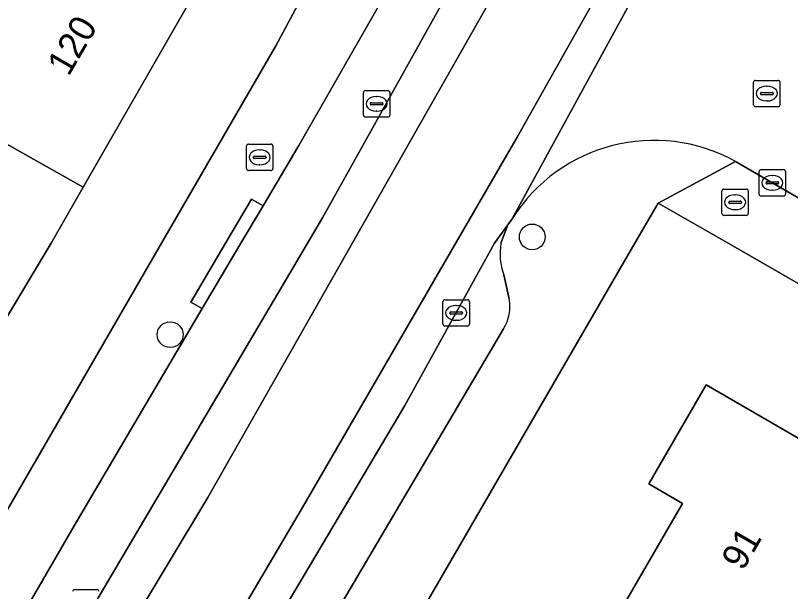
# Model space of a CAD drawing. Extents: x 160349 to 161355, y 381727 to 382854.
# Drawn here: x 160805.7 to 160835.05, y 382236.81 to 382258.63 of the extents above; entities that cross this region are included whole.
import ezdxf

# ---------------------------------------------------------------- set-up
doc = ezdxf.new("R2010")
doc.units = 0
for name, color, linetype in [('IMGEO_Boom', 7, 'Continuous'), ('IMGEO_Brandkraan', 7, 'Continuous'), ('IMGEO_Erf', 7, 'Continuous'), ('IMGEO_Kolk', 7, 'Continuous'), ('IMGEO_Pand', 7, 'Continuous'), ('IMGEO_Pand_nummerreeks', 7, 'Continuous'), ('IMGEO_Parkeervlak_open', 7, 'Continuous'), ('IMGEO_Rijbaan_lokaal_gesloten', 7, 'Continuous'), ('IMGEO_Rijbaan_lokaal_open', 7, 'Continuous'), ('IMGEO_Rioolput', 7, 'Continuous'), ('IMGEO_Voetpad_open', 7, 'Continuous')]:
    doc.layers.add(name, color=color, linetype=linetype)

msp = doc.modelspace()

# ---------------------------------------------------------------- linework, layer by layer
at = {"layer": 'IMGEO_Boom'}
for centre in [(160825.272, 382250.241), (160811.559, 382246.539)]:
    msp.add_circle(centre, 0.489, dxfattribs=at)
at = {"layer": 'IMGEO_Brandkraan'}
for p, q in [((160814.524, 382253.759), (160815.376, 382253.759)), ((160814.449, 382252.833), (160814.449, 382253.685)), ((160814.937, 382253.539), (160814.962, 382253.539)), ((160815.45, 382253.685), (160815.45, 382252.833)), ((160814.708, 382253.253), (160814.708, 382253.265)), ((160815.146, 382253.216), (160814.748, 382253.216)), ((160814.751, 382253.302), (160815.149, 382253.302)), ((160815.192, 382253.265), (160815.192, 382253.253)), ((160814.96, 382252.979), (160814.935, 382252.979)), ((160815.376, 382252.759), (160814.524, 382252.759)), ((160832.528, 382252.055), (160833.38, 382252.055)), ((160832.453, 382251.129), (160832.453, 382251.981)), ((160832.941, 382251.835), (160832.966, 382251.835)), ((160833.454, 382251.981), (160833.454, 382251.129)), ((160832.712, 382251.549), (160832.712, 382251.561)), ((160833.15, 382251.512), (160832.752, 382251.512)), ((160832.755, 382251.598), (160833.153, 382251.598)), ((160833.196, 382251.561), (160833.196, 382251.549)), ((160832.964, 382251.275), (160832.939, 382251.275)), ((160833.38, 382251.055), (160832.528, 382251.055))]:
    msp.add_line(p, q, dxfattribs=at)
for points in [[(160814.524, 382253.759), (160815.376, 382253.759)], [(160814.449, 382252.833), (160814.449, 382253.685)], [(160815.45, 382253.685), (160815.45, 382252.833)], [(160815.376, 382252.759), (160814.524, 382252.759)], [(160832.528, 382252.055), (160833.38, 382252.055)], [(160832.453, 382251.129), (160832.453, 382251.981)], [(160833.454, 382251.981), (160833.454, 382251.129)], [(160833.38, 382251.055), (160832.528, 382251.055)]]:
    msp.add_lwpolyline(points, dxfattribs=at)
for centre, radius, start, end in [((160814.526, 382253.683), 0.0765, 91.552, 178.448), ((160814.526, 382253.683), 0.0765, 91.552, 178.448), ((160815.374, 382253.683), 0.0765, 1.552, 88.448), ((160815.374, 382253.683), 0.0765, 1.552, 88.448), ((160814.748, 382253.262), 0.0403, 85.8775, 175.7526), ((160814.745, 382253.252), 0.0366, 178.938, 274.7102), ((160815.149, 382253.259), 0.043, 264.8664, 352.4533), ((160815.153, 382253.264), 0.0386, 1.7309, 96.639), ((160814.526, 382252.835), 0.0765, 181.552, 268.448), ((160814.526, 382252.835), 0.0765, 181.552, 268.448), ((160815.374, 382252.835), 0.0765, 271.552, 358.448), ((160815.374, 382252.835), 0.0765, 271.552, 358.448), ((160832.53, 382251.979), 0.0765, 91.552, 178.448), ((160832.53, 382251.979), 0.0765, 91.552, 178.448), ((160833.378, 382251.979), 0.0765, 1.552, 88.448), ((160833.378, 382251.979), 0.0765, 1.552, 88.448), ((160832.752, 382251.558), 0.0403, 85.8775, 175.7526), ((160832.749, 382251.548), 0.0366, 178.938, 274.7102), ((160833.153, 382251.555), 0.043, 264.8664, 352.4533), ((160833.157, 382251.56), 0.0386, 1.7309, 96.639), ((160832.53, 382251.131), 0.0765, 181.552, 268.448), ((160832.53, 382251.131), 0.0765, 181.552, 268.448), ((160833.378, 382251.131), 0.0765, 271.552, 358.448), ((160833.378, 382251.131), 0.0765, 271.552, 358.448)]:
    msp.add_arc(centre, radius, start, end, dxfattribs=at)
for centre, major_axis, ratio, start_param, end_param in [((160814.936, 382253.259), (-0.387, 0.002), 0.722429, 4.712389, 7.853982), ((160814.961, 382253.259), (-0.39, 0.002), 0.717154, 1.570796, 4.712389), ((160832.94, 382251.555), (-0.387, 0.002), 0.722429, 4.712389, 7.853982), ((160832.965, 382251.555), (-0.39, 0.002), 0.717154, 1.570796, 4.712389)]:
    msp.add_ellipse(centre, major_axis=major_axis, ratio=ratio, start_param=start_param, end_param=end_param, dxfattribs=at)
at = {"layer": 'IMGEO_Erf'}
for points in [[(160772.407, 382184.113), (160794.573, 382221.181), (160811.234, 382250), (160815.558, 382257.479), (160828.746, 382282.08)], [(160812.852, 382260.124), (160808.268, 382252.126), (160807.561, 382250.892), (160807.05, 382250), (160805.262, 382247.012), (160804.93, 382246.459), (160802.064, 382241.667), (160799.285, 382237.023), (160796.448, 382232.281), (160793.463, 382227.292), (160790.872, 382222.961), (160788.171, 382218.448), (160785.436, 382213.876), (160781.915, 382207.991), (160781.273, 382206.918)], [(160933.344, 382182.327), (160924.218, 382191.389), (160906.426, 382206.128), (160902.418, 382205.455), (160886.177, 382214.66), (160875.171, 382221.124), (160873.887, 382226.28), (160832.686, 382250), (160830.042, 382251.522), (160829.161, 382250), (160786.376, 382176.128), (160847.679, 382140.543), (160850.05, 382144.635)], [(160835.791, 382228.221), (160833.682, 382224.566), (160832.522, 382222.555), (160834.328, 382221.509), (160832.595, 382218.516), (160829.536, 382213.233), (160824.232, 382216.304), (160822.024, 382217.583), (160817.697, 382220.088), (160819.982, 382224.036), (160821.218, 382223.321), (160823.697, 382227.602), (160828.195, 382235.372), (160830.96, 382240.147), (160829.689, 382240.883), (160831.863, 382244.638), (160841.256, 382239.2)]]:
    msp.add_lwpolyline(points, dxfattribs=at)
at = {"layer": 'IMGEO_Kolk'}
for p, q in [((160818.878, 382254.859), (160818.878, 382255.711)), ((160818.953, 382255.785), (160819.805, 382255.785)), ((160819.366, 382255.565), (160819.391, 382255.565)), ((160819.879, 382255.711), (160819.879, 382254.859)), ((160819.137, 382255.279), (160819.137, 382255.291)), ((160819.575, 382255.242), (160819.177, 382255.242)), ((160819.18, 382255.328), (160819.578, 382255.328)), ((160819.621, 382255.291), (160819.621, 382255.279)), ((160819.389, 382255.005), (160819.364, 382255.005)), ((160819.805, 382254.785), (160818.953, 382254.785)), ((160833.865, 382251.866), (160833.865, 382252.718)), ((160833.94, 382252.792), (160834.792, 382252.792)), ((160834.866, 382252.718), (160834.866, 382251.866)), ((160834.124, 382252.286), (160834.124, 382252.298)), ((160834.167, 382252.335), (160834.565, 382252.335)), ((160834.353, 382252.572), (160834.378, 382252.572)), ((160834.608, 382252.298), (160834.608, 382252.286)), ((160834.562, 382252.249), (160834.164, 382252.249)), ((160834.376, 382252.012), (160834.351, 382252.012)), ((160834.792, 382251.792), (160833.94, 382251.792)), ((160821.891, 382246.937), (160821.891, 382247.789)), ((160821.966, 382247.863), (160822.818, 382247.863)), ((160822.379, 382247.643), (160822.404, 382247.643)), ((160822.892, 382247.789), (160822.892, 382246.937)), ((160822.15, 382247.357), (160822.15, 382247.369)), ((160822.588, 382247.32), (160822.19, 382247.32)), ((160822.193, 382247.406), (160822.591, 382247.406)), ((160822.634, 382247.369), (160822.634, 382247.357)), ((160822.402, 382247.083), (160822.377, 382247.083)), ((160822.818, 382246.863), (160821.966, 382246.863)), ((160807.94, 382236.881), (160808.792, 382236.881))]:
    msp.add_line(p, q, dxfattribs=at)
for points in [[(160818.878, 382254.859), (160818.878, 382255.711)], [(160818.953, 382255.785), (160819.805, 382255.785)], [(160819.879, 382255.711), (160819.879, 382254.859)], [(160819.805, 382254.785), (160818.953, 382254.785)], [(160833.865, 382251.866), (160833.865, 382252.718)], [(160833.94, 382252.792), (160834.792, 382252.792)], [(160834.866, 382252.718), (160834.866, 382251.866)], [(160834.792, 382251.792), (160833.94, 382251.792)], [(160821.891, 382246.937), (160821.891, 382247.789)], [(160821.966, 382247.863), (160822.818, 382247.863)], [(160822.892, 382247.789), (160822.892, 382246.937)], [(160822.818, 382246.863), (160821.966, 382246.863)], [(160807.94, 382236.881), (160808.792, 382236.881)]]:
    msp.add_lwpolyline(points, dxfattribs=at)
for centre, radius, start, end in [((160818.955, 382255.709), 0.0765, 91.552, 178.448), ((160818.955, 382255.709), 0.0765, 91.552, 178.448), ((160819.803, 382255.709), 0.0765, 1.552, 88.448), ((160819.803, 382255.709), 0.0765, 1.552, 88.448), ((160819.177, 382255.288), 0.0403, 85.8775, 175.7526), ((160819.174, 382255.278), 0.0366, 178.938, 274.7102), ((160819.578, 382255.285), 0.043, 264.8664, 352.4533), ((160819.582, 382255.29), 0.0386, 1.7309, 96.639), ((160818.955, 382254.861), 0.0765, 181.552, 268.448), ((160818.955, 382254.861), 0.0765, 181.552, 268.448), ((160819.803, 382254.861), 0.0765, 271.552, 358.448), ((160819.803, 382254.861), 0.0765, 271.552, 358.448), ((160833.942, 382252.716), 0.0765, 91.552, 178.448), ((160833.942, 382252.716), 0.0765, 91.552, 178.448), ((160834.79, 382252.716), 0.0765, 1.552, 88.448), ((160834.79, 382252.716), 0.0765, 1.552, 88.448), ((160834.164, 382252.295), 0.0403, 85.8775, 175.7526), ((160834.569, 382252.297), 0.0386, 1.7309, 96.639), ((160834.161, 382252.285), 0.0366, 178.938, 274.7102), ((160834.565, 382252.292), 0.043, 264.8664, 352.4533), ((160833.942, 382251.868), 0.0765, 181.552, 268.448), ((160833.942, 382251.868), 0.0765, 181.552, 268.448), ((160834.79, 382251.868), 0.0765, 271.552, 358.448), ((160834.79, 382251.868), 0.0765, 271.552, 358.448), ((160821.968, 382247.787), 0.0765, 91.552, 178.448), ((160821.968, 382247.787), 0.0765, 91.552, 178.448), ((160822.816, 382247.787), 0.0765, 1.552, 88.448), ((160822.816, 382247.787), 0.0765, 1.552, 88.448), ((160822.19, 382247.366), 0.0403, 85.8775, 175.7526), ((160822.187, 382247.356), 0.0366, 178.938, 274.7102), ((160822.591, 382247.363), 0.043, 264.8664, 352.4533), ((160822.595, 382247.368), 0.0386, 1.7309, 96.639), ((160821.968, 382246.939), 0.0765, 181.552, 268.448), ((160821.968, 382246.939), 0.0765, 181.552, 268.448), ((160822.816, 382246.939), 0.0765, 271.552, 358.448), ((160822.816, 382246.939), 0.0765, 271.552, 358.448), ((160807.942, 382236.805), 0.0765, 91.552, 178.448), ((160807.942, 382236.805), 0.0765, 91.552, 178.448), ((160808.79, 382236.805), 0.0765, 1.552, 88.448), ((160808.79, 382236.805), 0.0765, 1.552, 88.448)]:
    msp.add_arc(centre, radius, start, end, dxfattribs=at)
for centre, major_axis, ratio, start_param, end_param in [((160819.365, 382255.285), (-0.387, 0.002), 0.722429, 4.712389, 7.853982), ((160819.39, 382255.285), (-0.39, 0.002), 0.717154, 1.570796, 4.712389), ((160834.352, 382252.292), (-0.387, 0.002), 0.722429, 4.712389, 7.853982), ((160834.377, 382252.292), (-0.39, 0.002), 0.717154, 1.570796, 4.712389), ((160822.378, 382247.363), (-0.387, 0.002), 0.722429, 4.712389, 7.853982), ((160822.403, 382247.363), (-0.39, 0.002), 0.717154, 1.570796, 4.712389)]:
    msp.add_ellipse(centre, major_axis=major_axis, ratio=ratio, start_param=start_param, end_param=end_param, dxfattribs=at)
at = {"layer": 'IMGEO_Pand'}
for points in [[(160798.82, 382257.443), (160796.186, 382259.019), (160796.093, 382258.863), (160791.968, 382261.147), (160791.47, 382260.265), (160786.388, 382263.114), (160787.765, 382265.504), (160782.2, 382268.389), (160777.45, 382260.733), (160794.418, 382252.416), (160794.68, 382252.259), (160796.617, 382251.1), (160796.718, 382251.27), (160797.346, 382250.895), (160798.876, 382250), (160804.93, 382246.459), (160805.262, 382247.012), (160807.05, 382250), (160807.561, 382250.892), (160808.268, 382252.126)], [(160808.268, 382252.126), (160812.852, 382260.124), (160804.476, 382264.541), (160803.356, 382265.025), (160798.82, 382257.443)], [(160828.195, 382235.372), (160839.514, 382228.82), (160848.015, 382223.899), (160851.554, 382229.938), (160848.136, 382231.915), (160845.493, 382227.348), (160842.227, 382229.238), (160842.681, 382230.022), (160837.635, 382232.944), (160841.256, 382239.2), (160831.863, 382244.638), (160829.689, 382240.883), (160830.96, 382240.147)]]:
    msp.add_lwpolyline(points, close=True, dxfattribs=at)
at = {"layer": 'IMGEO_Parkeervlak_open'}
for points in [[(160781.786, 382191.466), (160786.323, 382199.028), (160798.28, 382218.963), (160805.521, 382230.961), (160817.325, 382250.962), (160826.186, 382266.882), (160838.167, 382290.047), (160842.376, 382298.812)], [(160839.013, 382296.685), (160829.617, 382277.989), (160823.877, 382267.074), (160820.834, 382261.421), (160816.429, 382253.709), (160815.075, 382251.417), (160814.238, 382250), (160812.776, 382247.525), (160807.918, 382239.299), (160796.693, 382219.912), (160784.85, 382200.156), (160781.859, 382195.236), (160781.646, 382194.422), (160781.963, 382193.031)], [(160824.088, 382250), (160824.345, 382250.697), (160823.843, 382250), (160820.447, 382243.859), (160806.44, 382220.243), (160808.01, 382219.333), (160808.563, 382220.384), (160816.635, 382233.947), (160824.181, 382246.765)], [(160824.393, 382247.894), (160824.197, 382248.81)]]:
    msp.add_lwpolyline(points, dxfattribs=at)
for centre, radius, start, end in [((160826.246, 382249.598), 2.195, 169.4378, 201.0292), ((160822.934, 382247.584), 1.492, 326.7157, 12.0144)]:
    msp.add_arc(centre, radius, start, end, dxfattribs=at)
at = {"layer": 'IMGEO_Rijbaan_lokaal_gesloten'}
for points in [[(160870.039, 382363.675), (160863.441, 382345.553), (160862.813, 382344.017), (160858.578, 382333.835), (160856.293, 382328.731), (160854.763, 382325.314), (160854.74, 382325.262), (160850.03, 382314.742), (160844.333, 382302.883), (160842.376, 382298.812), (160838.167, 382290.047), (160826.186, 382266.882), (160817.325, 382250.962), (160805.521, 382230.961), (160798.28, 382218.963), (160786.323, 382199.028)], [(160798.503, 382206.859), (160798.962, 382207.633), (160800.434, 382210.12), (160801.83, 382212.468), (160804.931, 382217.699), (160806.44, 382220.243), (160820.447, 382243.859), (160823.843, 382250), (160824.345, 382250.697), (160824.515, 382250.932), (160833.193, 382266.844), (160846.051, 382292.081), (160846.152, 382292.278), (160846.237, 382292.445), (160848.99, 382298.282), (160849.068, 382298.447), (160856.008, 382313.16), (160856.147, 382313.455), (160858.959, 382319.416), (160859.359, 382320.315), (160867.708, 382339.101), (160867.955, 382339.717), (160869.629, 382343.884), (160875.162, 382358.523)], [(160792.985, 382200.423), (160805.748, 382221.628), (160816.567, 382239.989), (160824.699, 382254.022), (160830.666, 382264.645), (160835.649, 382274.12), (160839.879, 382282.612), (160846.567, 382296.087), (160853.059, 382309.759), (160859.092, 382322.809), (160864.338, 382334.874), (160869.059, 382345.759), (160870.928, 382350.579), (160873.42, 382357.694)], [(160873.42, 382357.694), (160870.928, 382350.579), (160869.059, 382345.759), (160864.338, 382334.874), (160859.092, 382322.809), (160853.059, 382309.759), (160846.567, 382296.087), (160839.879, 382282.612), (160835.649, 382274.12), (160830.666, 382264.645), (160824.699, 382254.022), (160816.567, 382239.989), (160805.748, 382221.628), (160792.985, 382200.423)], [(160784.239, 382192.537), (160812.989, 382240.37), (160826.989, 382265.037), (160837.239, 382284.953), (160845.281, 382301.287), (160850.947, 382313.328), (160862.656, 382339.12), (160868.864, 382355.162)], [(160868.864, 382355.162), (160862.656, 382339.12), (160850.947, 382313.328), (160845.281, 382301.287), (160837.239, 382284.953), (160826.989, 382265.037), (160812.989, 382240.37), (160784.239, 382192.537)]]:
    msp.add_lwpolyline(points, dxfattribs=at)
at = {"layer": 'IMGEO_Rijbaan_lokaal_open'}
for points in [[(160833.193, 382266.844), (160824.515, 382250.932)], [(160832.971, 382253.102), (160838.306, 382250), (160850.705, 382242.784), (160873.786, 382229.84), (160876.04, 382228.287), (160893.217, 382217.532), (160906.233, 382209.415), (160906.732, 382209.104)]]:
    msp.add_lwpolyline(points, dxfattribs=at)
msp.add_arc((160829.887, 382247.559), 6.343, 60.9097, 147.876, dxfattribs=at)
at = {"layer": 'IMGEO_Rioolput'}
for p, q in [((160833.729, 382256.175), (160834.581, 382256.175)), ((160833.654, 382255.249), (160833.654, 382256.101)), ((160834.142, 382255.955), (160834.167, 382255.955)), ((160834.655, 382256.101), (160834.655, 382255.249)), ((160833.913, 382255.669), (160833.913, 382255.681)), ((160834.351, 382255.632), (160833.953, 382255.632)), ((160833.956, 382255.718), (160834.354, 382255.718)), ((160834.397, 382255.681), (160834.397, 382255.669)), ((160834.165, 382255.395), (160834.14, 382255.395)), ((160834.581, 382255.175), (160833.729, 382255.175))]:
    msp.add_line(p, q, dxfattribs=at)
for points in [[(160833.729, 382256.175), (160834.581, 382256.175)], [(160833.654, 382255.249), (160833.654, 382256.101)], [(160834.655, 382256.101), (160834.655, 382255.249)], [(160834.581, 382255.175), (160833.729, 382255.175)]]:
    msp.add_lwpolyline(points, dxfattribs=at)
for centre, radius, start, end in [((160833.731, 382256.099), 0.0765, 91.552, 178.448), ((160833.731, 382256.099), 0.0765, 91.552, 178.448), ((160834.579, 382256.099), 0.0765, 1.552, 88.448), ((160834.579, 382256.099), 0.0765, 1.552, 88.448), ((160833.953, 382255.678), 0.0403, 85.8775, 175.7526), ((160833.95, 382255.668), 0.0366, 178.938, 274.7102), ((160834.354, 382255.675), 0.043, 264.8664, 352.4533), ((160834.358, 382255.68), 0.0386, 1.7309, 96.639), ((160833.731, 382255.251), 0.0765, 181.552, 268.448), ((160833.731, 382255.251), 0.0765, 181.552, 268.448), ((160834.579, 382255.251), 0.0765, 271.552, 358.448), ((160834.579, 382255.251), 0.0765, 271.552, 358.448)]:
    msp.add_arc(centre, radius, start, end, dxfattribs=at)
for centre, major_axis, ratio, start_param, end_param in [((160834.141, 382255.675), (-0.387, 0.002), 0.722429, 4.712389, 7.853982), ((160834.166, 382255.675), (-0.39, 0.002), 0.717154, 1.570796, 4.712389)]:
    msp.add_ellipse(centre, major_axis=major_axis, ratio=ratio, start_param=start_param, end_param=end_param, dxfattribs=at)
at = {"layer": 'IMGEO_Voetpad_open'}
for points in [[(160843.818, 382306.679), (160846.821, 382312.974), (160844.409, 382314.087), (160840.283, 382305.069), (160838.339, 382300.821), (160828.746, 382282.08), (160815.558, 382257.479), (160811.234, 382250), (160794.573, 382221.181), (160772.407, 382184.113), (160770.967, 382181.708)], [(160781.963, 382193.031), (160781.646, 382194.422), (160781.859, 382195.236), (160784.85, 382200.156), (160796.693, 382219.912), (160807.918, 382239.299), (160812.776, 382247.525), (160812.345, 382247.775), (160813.659, 382250), (160814.643, 382251.667), (160815.075, 382251.417), (160816.429, 382253.709), (160820.834, 382261.421), (160823.877, 382267.074), (160829.617, 382277.989), (160839.013, 382296.685)], [(160829.161, 382250), (160830.042, 382251.522), (160832.971, 382253.102)], [(160838.306, 382250), (160832.971, 382253.102), (160830.042, 382251.522), (160832.686, 382250), (160873.887, 382226.28), (160875.171, 382221.124), (160886.177, 382214.66), (160902.418, 382205.455), (160906.426, 382206.128), (160924.218, 382191.389), (160933.344, 382182.327), (160934.85, 382180.831), (160937.123, 382178.574), (160939.069, 382176.38)], [(160824.515, 382250.932), (160824.345, 382250.697), (160824.088, 382250)], [(160785.65, 382171.897), (160786.376, 382176.128), (160829.161, 382250)], [(160824.197, 382248.81), (160824.393, 382247.894)], [(160824.181, 382246.765), (160816.635, 382233.947), (160808.563, 382220.384), (160808.01, 382219.333), (160806.44, 382220.243), (160804.931, 382217.699), (160805.361, 382217.445), (160802.26, 382212.214), (160801.83, 382212.468), (160800.434, 382210.12), (160800.864, 382209.866), (160798.933, 382206.605), (160798.713, 382206.735), (160798.729, 382206.085), (160799.013, 382204.786)]]:
    msp.add_lwpolyline(points, dxfattribs=at)
msp.add_lwpolyline([(160812.776, 382247.525), (160814.238, 382250), (160815.075, 382251.417), (160814.643, 382251.667), (160813.659, 382250), (160812.345, 382247.775)], close=True, dxfattribs=at)
for centre, radius, start, end in [((160829.887, 382247.559), 6.343, 60.9097, 147.876), ((160826.246, 382249.598), 2.195, 169.4378, 201.0292), ((160822.934, 382247.584), 1.492, 326.7157, 12.0144)]:
    msp.add_arc(centre, radius, start, end, dxfattribs=at)

# ---------------------------------------------------------------- texts
at = {"layer": 'IMGEO_Pand_nummerreeks'}
for s, rotation, p in [('120', 59.8527, (160807.713, 382256.294)), ('91', 59.9298, (160833.249, 382237.553))]:
    msp.add_text(s, height=1, rotation=rotation, dxfattribs=at).set_placement(p)

doc.saveas('drawing.dxf')
